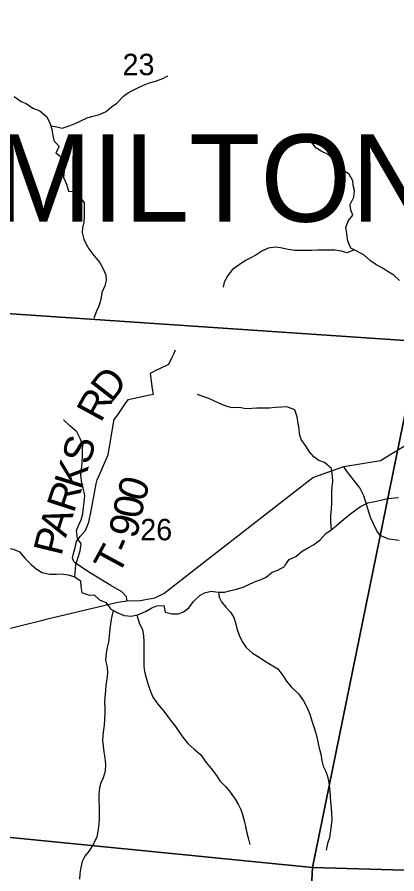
# Model space of a CAD drawing. Extents: x 1715311 to 2083412, y 146837 to 553079.
# Drawn here: x 1907523 to 1911437, y 315575 to 324418 of the extents above; entities that cross this region are included whole.
import ezdxf

# ---------------------------------------------------------------- set-up
doc = ezdxf.new("R2010")
doc.units = 0
for name, color, linetype in [('GM_X_Minor_River', 7, 'Continuous'), ('GM_X_Section', 7, 'Continuous'), ('GM_X_Section_Text', 7, 'Continuous'), ('GM_X_State_Route', 7, 'Continuous'), ('GM_X_Township_Road', 7, 'Continuous'), ('GM_X_Township_Road_Text', 7, 'Continuous'), ('GM_X_Township_Text', 7, 'Continuous')]:
    doc.layers.add(name, color=color, linetype=linetype)

msp = doc.modelspace()

# ---------------------------------------------------------------- linework, layer by layer
at = {"layer": 'GM_X_Minor_River'}
for points in [[(1907869.3, 323294.8), (1907931.9, 323285), (1907987.8, 323272.8), (1908057.8, 323294.6), (1908127.8, 323324.3), (1908179.8, 323346.1), (1908243.8, 323377.9), (1908301.8, 323395.7), (1908371.8, 323413.5), (1908439.8, 323443.2), (1908495.9, 323491), (1908550, 323530.9), (1908620.2, 323602.6), (1908670.2, 323638.5), (1908740.3, 323674.2), (1908808.3, 323710), (1908878.3, 323737.8), (1908958.3, 323759.5), (1909024.3, 323785.2), (1909076.4, 323813.1)], [(1907493.6, 323599), (1907563.3, 323546.6), (1907615.2, 323526.4), (1907682.9, 323478.1), (1907756.7, 323451.8), (1907826.4, 323393.5), (1907860.1, 323327.4), (1907879.8, 323257.2), (1907891.6, 323195.1), (1907899.4, 323143.1), (1907955.1, 323082.8), (1907922.9, 323016.9), (1907980.7, 322972.6), (1908002.4, 322904.5), (1908008.1, 322830.4), (1907999.9, 322762.4), (1908031.6, 322692.3), (1908053.3, 322620.1), (1908117.2, 322617.9), (1908166.9, 322567.6), (1908214.6, 322501.4), (1908214.1, 322359.3), (1908211.9, 322301.3), (1908197.7, 322243.3), (1908193.5, 322193.3), (1908209.3, 322127.2), (1908235, 322075), (1908262.8, 322024.9), (1908312.5, 321956.6), (1908370.2, 321888.4), (1908401.9, 321834.2), (1908437.6, 321758), (1908439.4, 321698), (1908427.2, 321644), (1908397, 321574.1), (1908386.7, 321502), (1908366.5, 321436.1), (1908342.3, 321382.1), (1908314.1, 321310.2)], [(1911463.5, 321700.5), (1911407.7, 321754.8), (1911355.9, 321787), (1911290.2, 321827.2), (1911220.4, 321865.5), (1911166.6, 321903.8), (1911098.9, 321962.1), (1911031.1, 322000.3), (1910963.4, 322032.6), (1910931.7, 322104.8), (1910920, 322182.9), (1910912.2, 322249), (1910940.4, 322318.9), (1910982.6, 322372.8), (1910962.8, 322424.9), (1910955, 322483), (1910995.3, 322560.9), (1910999.5, 322626.9), (1910985.7, 322679), (1910983.9, 322729), (1910944.2, 322797.2), (1910872.5, 322843.5), (1910806.8, 322901.8), (1910777, 322960), (1910721.3, 323004.2), (1910663.4, 323030.5), (1910603.6, 323068.7), (1910553.9, 323133)], [(1910999.2, 322015.6), (1910921.2, 321984.8), (1910867.4, 322001), (1910797.5, 322011.2), (1910617.7, 322011.9), (1910561.8, 322010.1), (1910499.9, 322008.4), (1910445.9, 322008.6), (1910386, 322010.8), (1910316.1, 322019.1), (1910238.3, 322037.4), (1910186.4, 322043.6), (1910110.5, 322033.9), (1910046.4, 322002.1), (1909984.3, 321960.3), (1909930.3, 321932.5), (1909878.3, 321904.6), (1909812.2, 321860.9), (1909744.1, 321813.1), (1909695.9, 321751.2), (1909655.7, 321681.3), (1909645.6, 321629.3)], [(1910762.2, 319129.9), (1910755.2, 319209.4), (1910757.4, 319269.4), (1910763.7, 319343.5), (1910767.9, 319397.5), (1910768.1, 319455.5), (1910766.3, 319517.6), (1910770.5, 319569.6), (1910776.7, 319625.6), (1910772.9, 319679.7), (1910763.2, 319757.8), (1910691.5, 319820.1), (1910633.7, 319840.3), (1910581.9, 319880.5), (1910538.1, 319930.7), (1910496.4, 319996.9), (1910450.7, 320059.1), (1910432.9, 320115.3), (1910429.2, 320171.3), (1910419.4, 320223.4), (1910409.6, 320291.5), (1910383.9, 320363.6), (1910302.1, 320394), (1910248.2, 320392.2), (1910182.3, 320388.4), (1910124.3, 320382.6), (1910072.4, 320382.8), (1909994.5, 320381.1), (1909942.5, 320377.3), (1909878.6, 320375.5), (1909818.8, 320389.8), (1909738.8, 320386.1), (1909687, 320398.3), (1909633.1, 320418.5), (1909557.3, 320454.8), (1909499.5, 320481.1), (1909447.6, 320497.3), (1909381.8, 320521.5)], [(1908127, 318766.6), (1908147.2, 318835.1), (1908173.4, 318909), (1908181.6, 318981), (1908143.9, 319035.2), (1908134.2, 319119.3), (1908158.4, 319177.3), (1908182.6, 319229.2), (1908198.8, 319291.2), (1908207, 319357.2), (1908213.2, 319413.2), (1908219.4, 319479.2), (1908201.8, 319557.4), (1908188, 319609.5), (1908180.3, 319691.5), (1908186.5, 319751.6), (1908192.7, 319815.6), (1908197, 319893.6), (1908197.2, 319951.7), (1908199.4, 320001.7), (1908173.7, 320069.8), (1908138, 320136), (1908066.3, 320200.3), (1908000.6, 320262.6)], [(1910286.2, 318762), (1910328.3, 318820.8), (1910394.3, 318852.5), (1910460.4, 318904.3), (1910526.5, 318944.1), (1910578.5, 318969.9), (1910646.6, 319023.7), (1910706.8, 319089.5), (1910758.9, 319127.3), (1910811, 319167.2), (1910867.1, 319217), (1910947.2, 319280.7), (1911013.3, 319332.5), (1911063.4, 319368.4), (1911139.4, 319404.1), (1911209.4, 319419.8), (1911273.3, 319433.6), (1911327.3, 319445.4), (1911379.3, 319453.2), (1911453.2, 319461)], [(1907110.3, 318768.7), (1907126.5, 318831), (1907188.5, 318874.8), (1907238.5, 318892.6), (1907292.5, 318894.4), (1907346.5, 318918.2), (1907426.5, 318935.9), (1907484.3, 318927.7), (1907546.2, 318897.4), (1907601.9, 318835.2), (1907667.5, 318767.5)], [(1907667.5, 318767.5), (1907719.6, 318723.4), (1907781.5, 318685.2), (1907859.4, 318667), (1907925.3, 318668.8), (1907977.3, 318672.6), (1908047.2, 318662.4), (1908119.1, 318642.1), (1908174.9, 318599.9), (1908180.7, 318541.8), (1908190.5, 318479.7), (1908264.4, 318451.5), (1908318.4, 318455.3), (1908372.2, 318403.1), (1908438, 318374.9), (1908489.8, 318306.6), (1908561.6, 318268.4), (1908627.5, 318242.2), (1908703.4, 318233.9), (1908775.4, 318251.7), (1908847.5, 318283.5), (1908911.5, 318319.4), (1908961.5, 318341.3), (1909035.5, 318345), (1909047.3, 318276.9), (1909117.2, 318258.7), (1909187.1, 318260.5), (1909237.2, 318278.4), (1909291.3, 318322.3), (1909341.4, 318386.2), (1909405.6, 318450.1), (1909455.6, 318476), (1909521.6, 318491.8), (1909593.5, 318483.6), (1909661.5, 318483.3), (1909711.5, 318497.2), (1909785.5, 318515), (1909853.5, 318534.8), (1909919.6, 318564.7), (1909987.6, 318596.5), (1910039.6, 318614.4), (1910091.6, 318638.2), (1910151.8, 318690.1), (1910211.8, 318710), (1910279.9, 318747.8), (1910286.2, 318762)], [(1908119.1, 318642.1), (1908127, 318766.6)], [(1909597.5, 318483.5), (1909605.4, 318431.5), (1909631.2, 318381.3), (1909673, 318329.1), (1909722.8, 318276.9), (1909756.6, 318220.8), (1909772.4, 318164.7), (1909788.2, 318106.5), (1909816, 318028.4), (1909849.7, 317964.2), (1909885.5, 317912), (1909949.3, 317851.8), (1910019.1, 317811.5), (1910073, 317773.3), (1910142.8, 317731.1), (1910210.6, 317692.8), (1910262.4, 317622.6), (1910300.2, 317564.4), (1910347.9, 317504.2), (1910421.7, 317431.9), (1910475.4, 317359.6), (1910505.2, 317301.5), (1910538.9, 317225.3), (1910564.7, 317145.1), (1910588.4, 317073), (1910604.2, 317014.9), (1910618, 316956.8), (1910633.8, 316886.6), (1910653.6, 316810.5), (1910663.3, 316742.4), (1910679.2, 316688.3), (1910701, 316638.1), (1910720.8, 316582), (1910734.6, 316519.9), (1910742.4, 316457.8), (1910748.2, 316383.7), (1910753.9, 316311.6), (1910759.8, 316259.5), (1910763.6, 316203.5), (1910767.4, 316131.4), (1910761.2, 316073.3), (1910742.8, 315947.2), (1910722.6, 315887.2), (1910708.4, 315819.2)], [(1908513.8, 318293.8), (1908499.6, 318236.5), (1908489.4, 318178.5), (1908477.2, 318104.4), (1908472.9, 318032.4), (1908464.7, 317966.3), (1908450.6, 317910.3), (1908440.4, 317852.3), (1908434.2, 317778.2), (1908450, 317710.1), (1908455.8, 317646), (1908447.6, 317585.9), (1908437.4, 317521.9), (1908433.2, 317463.8), (1908427, 317397.8), (1908424.9, 317347.7), (1908426.7, 317283.7), (1908426.5, 317233.6), (1908424.3, 317169.5), (1908420.1, 317111.5), (1908407.9, 317037.4), (1908401.7, 316955.3), (1908409.5, 316897.3), (1908417.3, 316833.2), (1908425.1, 316773.1), (1908432.9, 316705), (1908428.6, 316634.9), (1908408.4, 316566.9), (1908386.3, 316514.9), (1908372.1, 316464.9), (1908363.9, 316394.8), (1908363.7, 316330.7), (1908367.6, 316274.7), (1908367.2, 316146.5), (1908365, 316090.5), (1908356.8, 316034.4), (1908342.6, 315958.4), (1908308.4, 315886.4), (1908264.2, 315812.5), (1908222.1, 315758.5), (1908193.9, 315702.5), (1908177.7, 315642.5), (1908169.5, 315578.5), (1908165.4, 315520.4)], [(1908755.2, 318246.7), (1908781.1, 318165.6), (1908814.9, 318093.4), (1908824.7, 318035.3), (1908830.5, 317969.2), (1908830.1, 317851.1), (1908827.9, 317781), (1908827.7, 317719), (1908835.5, 317662.9), (1908853.3, 317598.7), (1908879, 317506.6), (1908900.8, 317450.4), (1908920.7, 317400.3), (1908974.4, 317326.1), (1909034.1, 317255.8), (1909071.9, 317203.6), (1909115.7, 317147.4), (1909155.6, 317097.3), (1909189.4, 317045.1), (1909227.2, 316990.9), (1909282.9, 316920.7), (1909348.7, 316862.4), (1909414.5, 316806.1), (1909472.2, 316725.9), (1909523.9, 316661.7), (1909577.7, 316589.4), (1909613.5, 316537.2), (1909675.2, 316475), (1909719, 316418.8), (1909768.8, 316346.6), (1909804.6, 316288.4), (1909830.4, 316238.3), (1909846.2, 316188.2), (1909868, 316114), (1909877.8, 316063.9), (1909885.6, 316011.8), (1909903.4, 315945.7), (1909923.2, 315879.6)]]:
    msp.add_lwpolyline(points, dxfattribs=at)
at = {"layer": 'GM_X_Section'}
for points in [[(1905895.5, 327024.8), (1912022.8, 326362.1), (1911675.8, 321070.3), (1905532, 321487)], [(1911675.8, 321070.3), (1910567.5, 315641.9), (1905031.9, 316191.2), (1905532, 321487)], [(1916285.7, 320742.7), (1915889.8, 315487.1), (1910567.5, 315641.9), (1911675.8, 321070.3)], [(1905031.9, 316191.2), (1910567.5, 315641.9), (1910301, 310496.7), (1904914.8, 310829.3), (1904807.1, 310835.9)], [(1910567.5, 315641.9), (1915889.8, 315487.1), (1915474.6, 310091.9), (1910301, 310496.7)]]:
    msp.add_lwpolyline(points, close=True, dxfattribs=at)
at = {"layer": 'GM_X_State_Route'}
for points in [[(1909396.2, 318751.4), (1910571, 319666.4), (1910892.3, 319780.8), (1911267.4, 319843), (1913137.2, 320984.2)], [(1907786, 318195.4), (1907823, 318204.5), (1908559.4, 318378.1), (1908658.7, 318394.2), (1908790.7, 318396.8), (1908943.2, 318425.6), (1909035.7, 318470.6), (1909396.2, 318751.4)], [(1906195.4, 317835.4), (1906227.4, 317839), (1906444.1, 317863.5), (1907786, 318195.4)]]:
    msp.add_lwpolyline(points, dxfattribs=at)
at = {"layer": 'GM_X_Township_Road'}
for points in [[(1908658.7, 318394.2), (1908648.8, 318434.3), (1908601.3, 318485.6), (1908490, 318550.7), (1908383.8, 318616.9), (1908251.3, 318697), (1908121.3, 318785.8), (1908108.8, 318800.8), (1908095, 318838.3), (1908106.3, 318895.8), (1908116.3, 318925.8), (1908135, 319005.9), (1908171.9, 319057.1), (1908226.9, 319119.7), (1908261.3, 319206), (1908273.8, 319258.5), (1908280, 319283.5), (1908338.9, 319601.6), (1908348.1, 319643.4), (1908367.1, 319686.9), (1908457.7, 319893.6), (1908462.3, 319904.1), (1908475, 319981.9), (1908518.8, 320249.2), (1908520.4, 320259.1), (1908566.7, 320324.7), (1908644.9, 320435.3), (1908670.6, 320471.6), (1908715.3, 320481.1), (1908892, 320518.4), (1908927, 320525.8), (1908919.5, 320579.8), (1908901.1, 320714), (1908896.9, 320744.4), (1908950.7, 320769.9), (1909073.1, 320828), (1909087.2, 320834.6), (1909118, 320902.7), (1909136.6, 320943.8), (1909155.3, 320985.1)], [(1911461.9, 319015.9), (1911354.4, 319028.4), (1911266.9, 319068.4), (1911226.9, 319123.4), (1911164.4, 319253.5), (1911096.9, 319478.6), (1911056.9, 319561.1), (1910994.4, 319638.6), (1910917.9, 319734.7), (1910892.3, 319780.8)]]:
    msp.add_lwpolyline(points, dxfattribs=at)

# ---------------------------------------------------------------- texts
at = {"layer": 'GM_X_Section_Text'}
for s, p in [('23', (1908609.7, 323818.6)), ('26', (1908792.3, 319018.3))]:
    msp.add_text(s, height=221, rotation=0.00001, dxfattribs=at).set_placement(p)
at = {"layer": 'GM_X_Township_Road_Text'}
for s, rotation, p in [('D', 52.08092, (1908496.1, 320430)), ('R', 61.49358, (1908385.6, 320224.3)), ('S', 73.87782, (1908266, 319788.2)), ('K', 72.75287, (1908185.9, 319529.9)), ('0', 72.42245, (1908831.8, 319404.1)), ('R', 71.73536, (1908106.9, 319290.4)), ('0', 80.06211, (1908802.5, 319232.3)), ('A', 71.87952, (1908024.9, 319039.7)), ('9', 74.85622, (1908747.7, 319024.9)), ('P', 76.44087, (1907979.1, 318849)), ('T', 61.50651, (1908562.5, 318644.5)), ('-', 66.10094, (1908681.1, 318865.2))]:
    msp.add_text(s, height=300, rotation=rotation, dxfattribs=at).set_placement(p)
at = {"layer": 'GM_X_Township_Text'}
msp.add_text('HAMILTON', height=900, rotation=0.00001, dxfattribs=at).set_placement((1905618, 322306.9))

doc.saveas('drawing.dxf')
